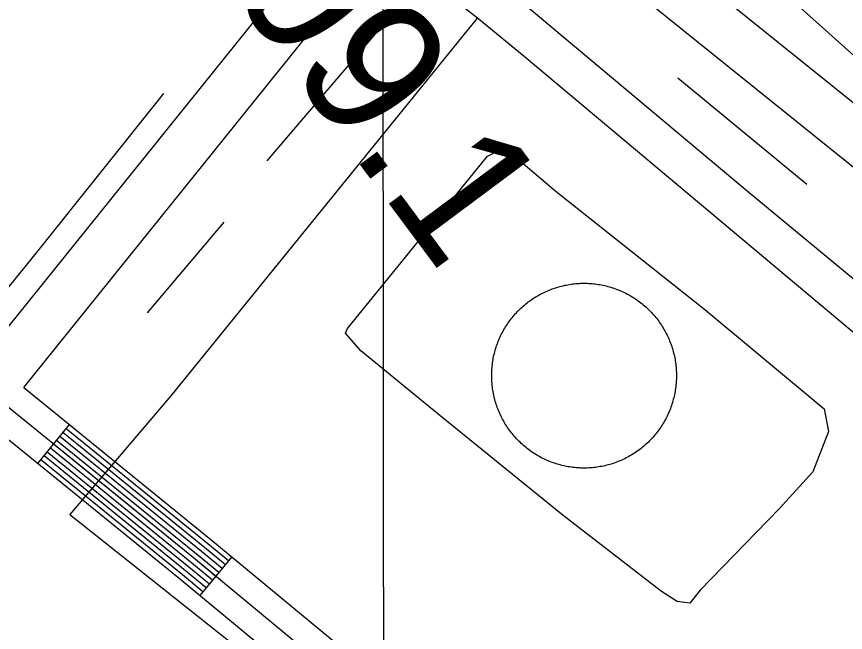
# Model space of a CAD drawing. Extents: x 3297753 to 3335611, y 652252 to 677623.
# Drawn here: x 3312167.8 to 3312663, y 659376.4 to 659744.3 of the extents above; entities that cross this region are included whole.
import ezdxf

# ---------------------------------------------------------------- set-up
doc = ezdxf.new("R2010")
doc.units = 0
for name, color, linetype in [('V-DOMW-TANK', 7, 'Continuous'), ('V-GRID-MAJR', 7, 'Continuous'), ('V-RIVR-RANG-IDEN', 7, 'Continuous'), ('V-ROAD-CNTR', 7, 'Continuous'), ('V-TOPO-SHOR', 7, 'Continuous'), ('V-UTIL-LINE', 7, 'Continuous')]:
    doc.layers.add(name, color=color, linetype=linetype)

msp = doc.modelspace()

# ---------------------------------------------------------------- linework, layer by layer
at = {"layer": 'V-DOMW-TANK'}
for points in [[(3312456.78, 659553.02), (3312457.19, 659553.89), (3312457.62, 659554.75), (3312458.06, 659555.61), (3312458.52, 659556.46), (3312458.99, 659557.3), (3312459.48, 659558.13), (3312459.98, 659558.95), (3312460.5, 659559.76), (3312461.03, 659560.57), (3312461.57, 659561.36), (3312462.13, 659562.15), (3312462.7, 659562.92), (3312463.29, 659563.69), (3312463.89, 659564.44), (3312464.5, 659565.19), (3312465.12, 659565.92), (3312465.76, 659566.64), (3312466.41, 659567.35), (3312467.07, 659568.06), (3312467.74, 659568.74), (3312468.43, 659569.42), (3312469.13, 659570.08), (3312469.83, 659570.74), (3312470.56, 659571.38), (3312471.29, 659572), (3312472.03, 659572.62), (3312472.78, 659573.22), (3312473.55, 659573.81), (3312474.32, 659574.38), (3312475.1, 659574.94), (3312475.9, 659575.49), (3312476.7, 659576.02), (3312477.51, 659576.54), (3312478.33, 659577.05), (3312479.16, 659577.54), (3312480, 659578.01), (3312480.84, 659578.47), (3312481.7, 659578.92), (3312482.56, 659579.35), (3312483.43, 659579.77), (3312484.3, 659580.17), (3312485.19, 659580.55), (3312486.07, 659580.92), (3312486.97, 659581.28), (3312487.87, 659581.62), (3312488.78, 659581.94), (3312489.69, 659582.25), (3312490.61, 659582.54), (3312491.53, 659582.82), (3312492.46, 659583.08), (3312493.39, 659583.32), (3312494.33, 659583.54), (3312495.27, 659583.76), (3312496.21, 659583.95), (3312497.16, 659584.13), (3312498.11, 659584.29), (3312499.06, 659584.43), (3312500.02, 659584.56), (3312500.97, 659584.67), (3312501.93, 659584.76), (3312502.89, 659584.84), (3312503.86, 659584.9), (3312504.82, 659584.95), (3312505.78, 659584.97), (3312506.74, 659584.98), (3312507.71, 659584.98), (3312508.67, 659584.95), (3312509.63, 659584.91), (3312510.6, 659584.85), (3312511.56, 659584.78), (3312512.51, 659584.69), (3312513.47, 659584.58), (3312514.43, 659584.46), (3312515.38, 659584.32), (3312516.33, 659584.16), (3312517.28, 659583.99), (3312518.22, 659583.8), (3312519.16, 659583.59), (3312520.1, 659583.37), (3312521.03, 659583.13), (3312521.96, 659582.87), (3312522.88, 659582.6), (3312523.8, 659582.31), (3312524.72, 659582.01), (3312525.63, 659581.69), (3312526.53, 659581.35), (3312527.43, 659581), (3312528.32, 659580.63), (3312529.2, 659580.25), (3312530.08, 659579.85), (3312530.95, 659579.44), (3312531.81, 659579.01), (3312532.67, 659578.57), (3312533.52, 659578.11), (3312534.35, 659577.64), (3312535.19, 659577.15), (3312536.01, 659576.65), (3312536.82, 659576.13), (3312537.63, 659575.6), (3312538.42, 659575.06)], [(3312538.42, 659575.06), (3312539.21, 659574.5), (3312539.98, 659573.93), (3312540.75, 659573.34), (3312541.5, 659572.74), (3312542.25, 659572.14), (3312542.98, 659571.51), (3312543.7, 659570.87), (3312544.42, 659570.22), (3312545.12, 659569.57), (3312545.8, 659568.89), (3312546.48, 659568.2), (3312547.14, 659567.51), (3312547.8, 659566.8), (3312548.44, 659566.07), (3312549.06, 659565.34), (3312549.68, 659564.6), (3312550.28, 659563.85), (3312550.87, 659563.08), (3312551.44, 659562.31), (3312552, 659561.53), (3312552.55, 659560.74), (3312553.08, 659559.93), (3312553.6, 659559.12), (3312554.11, 659558.3), (3312554.6, 659557.47), (3312555.07, 659556.64), (3312555.54, 659555.79), (3312555.98, 659554.94), (3312556.41, 659554.07), (3312556.83, 659553.2), (3312557.23, 659552.33), (3312557.61, 659551.45), (3312557.98, 659550.56), (3312558.34, 659549.66), (3312558.68, 659548.76), (3312559, 659547.85), (3312559.31, 659546.94), (3312559.6, 659546.02), (3312559.88, 659545.1), (3312560.14, 659544.17), (3312560.38, 659543.24), (3312560.6, 659542.3), (3312560.81, 659541.36), (3312561.01, 659540.42), (3312561.19, 659539.47), (3312561.35, 659538.52), (3312561.49, 659537.57), (3312561.62, 659536.61), (3312561.73, 659535.66), (3312561.82, 659534.7), (3312561.9, 659533.74), (3312561.96, 659532.78), (3312562.01, 659531.81), (3312562.03, 659530.85), (3312562.04, 659529.89), (3312562.03, 659528.92), (3312562.01, 659527.96), (3312561.97, 659527), (3312561.92, 659526.04), (3312561.84, 659525.08)], [(3312492.66, 659476.44), (3312491.73, 659476.7), (3312490.8, 659476.97), (3312489.89, 659477.26), (3312488.97, 659477.56), (3312488.06, 659477.88), (3312487.16, 659478.22), (3312486.26, 659478.57), (3312485.37, 659478.94), (3312484.49, 659479.32), (3312483.61, 659479.72), (3312482.74, 659480.13), (3312481.88, 659480.56), (3312481.02, 659481), (3312480.17, 659481.46), (3312479.33, 659481.93), (3312478.5, 659482.42), (3312477.68, 659482.92), (3312476.87, 659483.44), (3312476.06, 659483.97), (3312475.27, 659484.51), (3312474.48, 659485.07), (3312473.71, 659485.64), (3312472.94, 659486.23), (3312472.19, 659486.83), (3312471.44, 659487.44), (3312470.71, 659488.06), (3312469.99, 659488.7), (3312469.28, 659489.35), (3312468.58, 659490.01), (3312467.89, 659490.68), (3312467.21, 659491.37), (3312466.55, 659492.07), (3312465.89, 659492.78), (3312465.25, 659493.5), (3312464.63, 659494.23), (3312464.01, 659494.97), (3312463.41, 659495.72), (3312462.83, 659496.49), (3312462.25, 659497.26), (3312461.69, 659498.04), (3312461.14, 659498.83), (3312460.61, 659499.64), (3312460.09, 659500.45), (3312459.58, 659501.27), (3312459.09, 659502.1), (3312458.62, 659502.94), (3312458.16, 659503.78), (3312457.71, 659504.64), (3312457.28, 659505.5), (3312456.86, 659506.37), (3312456.46, 659507.24), (3312456.08, 659508.12), (3312455.71, 659509.01), (3312455.35, 659509.91), (3312455.01, 659510.81), (3312454.69, 659511.72), (3312454.38, 659512.63), (3312454.09, 659513.55), (3312453.81, 659514.47), (3312453.56, 659515.4), (3312453.31, 659516.33), (3312453.09, 659517.27), (3312452.88, 659518.21), (3312452.68, 659519.15), (3312452.5, 659520.1), (3312452.34, 659521.05), (3312452.2, 659522), (3312452.07, 659522.96), (3312451.96, 659523.92), (3312451.87, 659524.87), (3312451.79, 659525.83), (3312451.73, 659526.79), (3312451.69, 659527.76), (3312451.66, 659528.72), (3312451.65, 659529.68), (3312451.66, 659530.65), (3312451.68, 659531.61), (3312451.72, 659532.57), (3312451.78, 659533.53), (3312451.85, 659534.49), (3312451.94, 659535.45), (3312452.05, 659536.41), (3312452.17, 659537.37), (3312452.31, 659538.32), (3312452.47, 659539.27), (3312452.64, 659540.22), (3312452.83, 659541.16), (3312453.04, 659542.1), (3312453.26, 659543.04), (3312453.5, 659543.97), (3312453.76, 659544.9), (3312454.03, 659545.82), (3312454.32, 659546.75), (3312454.62, 659547.66), (3312454.94, 659548.57), (3312455.28, 659549.47), (3312455.63, 659550.37), (3312456, 659551.26), (3312456.38, 659552.14), (3312456.78, 659553.02)], [(3312561.84, 659525.08), (3312561.75, 659524.12), (3312561.64, 659523.16), (3312561.52, 659522.2), (3312561.38, 659521.25), (3312561.22, 659520.3), (3312561.05, 659519.35), (3312560.86, 659518.41), (3312560.65, 659517.47), (3312560.43, 659516.53), (3312560.18, 659515.6), (3312559.93, 659514.67), (3312559.66, 659513.74), (3312559.37, 659512.83), (3312559.07, 659511.91), (3312558.75, 659511), (3312558.41, 659510.1), (3312558.06, 659509.2), (3312557.69, 659508.31), (3312557.31, 659507.43), (3312556.91, 659506.55), (3312556.5, 659505.68), (3312556.07, 659504.82), (3312555.63, 659503.96), (3312555.17, 659503.11), (3312554.7, 659502.28), (3312554.21, 659501.44), (3312553.71, 659500.62), (3312553.19, 659499.81), (3312552.66, 659499.01), (3312552.12, 659498.21), (3312551.56, 659497.42), (3312550.99, 659496.65), (3312550.4, 659495.88), (3312549.81, 659495.13), (3312549.19, 659494.39), (3312548.57, 659493.65), (3312547.93, 659492.93), (3312547.28, 659492.22), (3312546.62, 659491.52), (3312545.95, 659490.83), (3312545.26, 659490.15), (3312544.56, 659489.49), (3312543.85, 659488.83), (3312543.14, 659488.2), (3312542.4, 659487.57), (3312541.66, 659486.95), (3312540.91, 659486.35), (3312540.15, 659485.77), (3312539.37, 659485.19), (3312538.59, 659484.63), (3312537.8, 659484.08), (3312536.99, 659483.55), (3312536.18, 659483.03), (3312535.36, 659482.53), (3312534.53, 659482.04), (3312533.69, 659481.56), (3312532.85, 659481.1), (3312531.99, 659480.65), (3312531.13, 659480.22), (3312530.27, 659479.81), (3312529.39, 659479.4), (3312528.51, 659479.02), (3312527.62, 659478.65), (3312526.72, 659478.29), (3312525.82, 659477.95), (3312524.91, 659477.63), (3312524, 659477.32), (3312523.08, 659477.03), (3312522.16, 659476.76), (3312521.23, 659476.49), (3312520.3, 659476.26), (3312519.36, 659476.03), (3312518.42, 659475.82), (3312517.48, 659475.62), (3312516.53, 659475.45), (3312515.58, 659475.29), (3312514.63, 659475.14), (3312513.67, 659475.01), (3312512.72, 659474.9), (3312511.76, 659474.81), (3312510.8, 659474.73), (3312509.83, 659474.67), (3312508.87, 659474.63), (3312507.91, 659474.6), (3312506.95, 659474.59), (3312505.98, 659474.59), (3312505.02, 659474.62), (3312504.06, 659474.66), (3312503.1, 659474.72), (3312502.14, 659474.79), (3312501.18, 659474.88), (3312500.22, 659474.99), (3312499.27, 659475.11), (3312498.31, 659475.25), (3312497.36, 659475.41), (3312496.41, 659475.58), (3312495.47, 659475.78), (3312494.53, 659475.98), (3312493.59, 659476.2), (3312492.66, 659476.44)]]:
    msp.add_lwpolyline(points, dxfattribs=at)
at = {"layer": 'V-GRID-MAJR'}
msp.add_spline([(3312388.66, 657641.31), (3312386.02, 660668.95), (3312380.73, 666730.37), (3312375.44, 672791.81), (3312372.79, 675825.6)], degree=3, dxfattribs=at)
at = {"layer": 'V-ROAD-CNTR'}
for p, q in [((3312199.29, 659500.66), (3312180.38, 659477.37)), ((3312296.35, 659421.68), (3312277.23, 659398.57))]:
    msp.add_line(p, q, dxfattribs=at)
for points in [[(3312450.06, 659868.08), (3312475.63, 659847.54), (3313270.05, 659208.68), (3313288.62, 659190.94), (3313299.47, 659173.05)], [(3311518.23, 659786.04), (3311553.72, 659757.27), (3312013.06, 659385.35), (3312017.12, 659383.17), (3312019.53, 659384.21), (3312026.98, 659390.37), (3312407.86, 659863.5)], [(3312172.07, 659522.76), (3312431.25, 659844.71)], [(3312431.25, 659844.71), (3312456.84, 659824.16), (3313220.75, 659209.83)], [(3312172.07, 659522.76), (3312283.94, 659431.95), (3312408.33, 659329.05), (3312443.37, 659304.78), (3312470.06, 659290.76), (3312511.67, 659273.38), (3312552.17, 659257.61), (3312589.02, 659238.63), (3312622.35, 659219.3), (3312653.05, 659204.4), (3312679, 659189.39), (3312702.5, 659180.26), (3312726.96, 659173.99), (3312756.34, 659180.46), (3312780.52, 659193.13), (3312850.37, 659243.06), (3312902.81, 659277.56), (3312934.37, 659297.05), (3312961.74, 659317.96)], [(3312151.02, 659520.53), (3312274.43, 659420.35), (3312399.26, 659317.08), (3312435.58, 659291.93), (3312463.67, 659277.17), (3312506.06, 659259.47), (3312546, 659243.91), (3312581.82, 659225.46), (3312615.31, 659206.05), (3312646.01, 659191.14), (3312672.49, 659175.83), (3312697.9, 659165.95), (3312726.7, 659158.57), (3312761.53, 659166.24), (3312788.4, 659180.33), (3312858.86, 659230.69), (3312910.87, 659264.91), (3312942.88, 659284.68), (3312970.84, 659306.04)], [(3312153.26, 659499.39), (3312264.92, 659408.75), (3312390.2, 659305.12), (3312427.8, 659279.07), (3312457.27, 659263.58), (3312500.44, 659245.55), (3312539.83, 659230.22), (3312574.62, 659212.3), (3312608.26, 659192.8), (3312638.97, 659177.89), (3312665.98, 659162.27), (3312693.3, 659151.65), (3312726.44, 659143.15), (3312766.72, 659152.02), (3312796.28, 659167.53), (3312867.35, 659218.32), (3312918.94, 659252.26), (3312951.39, 659272.31), (3312979.95, 659294.11)], [(3312197.4, 659498.33), (3312282.04, 659429.63), (3312294.44, 659419.37)], [(3312193.62, 659493.67), (3312278.23, 659424.99), (3312290.62, 659414.75)], [(3312195.51, 659496), (3312280.14, 659427.31), (3312292.53, 659417.06)], [(3312189.84, 659489.02), (3312274.43, 659420.35), (3312286.79, 659410.12)], [(3312191.73, 659491.35), (3312276.33, 659422.67), (3312288.71, 659412.43)], [(3312186.06, 659484.36), (3312270.63, 659415.71), (3312282.97, 659405.5)], [(3312187.95, 659486.69), (3312272.53, 659418.03), (3312284.88, 659407.81)], [(3312182.27, 659479.7), (3312266.83, 659411.07), (3312279.14, 659400.88)], [(3312184.17, 659482.03), (3312268.73, 659413.39), (3312281.06, 659403.19)]]:
    msp.add_lwpolyline(points, dxfattribs=at)
at = {"layer": 'V-TOPO-SHOR'}
for p, q in [((3312639.87, 659644.08), (3312562.88, 659707.43)), ((3312291.67, 659621.49), (3312245.76, 659567.28))]:
    msp.add_line(p, q, dxfattribs=at)
for points in [[(3312680.17, 659842.68), (3312631.49, 659779.7), (3312623.62, 659765.5), (3312628.41, 659756.59), (3312693.18, 659698.53), (3312789.66, 659625.67), (3312801.3, 659616.88)], [(3312451.7, 659821.01), (3312442.27, 659809.19), (3312384.43, 659736.73), (3312317.36, 659658.11)], [(3312255.56, 659698.41), (3312180.28, 659604.07), (3312060.57, 659456.71), (3312014.69, 659401.37)], [(3312553.17, 659400.96), (3312493.29, 659447.08), (3312420.58, 659506.02), (3312373.38, 659544.6), (3312364.38, 659555.27), (3312365.44, 659557.94), (3312394.91, 659594.3), (3312449.13, 659660.83), (3312454.7, 659663.64), (3312463.81, 659662.03), (3312490.14, 659639.8), (3312579.05, 659569.27), (3312650.26, 659509.91), (3312652.93, 659496.4), (3312643.47, 659472.35), (3312623.38, 659450.24), (3312576.16, 659401.65), (3312569.98, 659393.92), (3312562.41, 659394.82), (3312553.17, 659400.96)]]:
    msp.add_lwpolyline(points, dxfattribs=at)
at = {"layer": 'V-UTIL-LINE'}
for points in [[(3312421.21, 659793.69), (3312605.44, 659639.17), (3312851.63, 659435.77), (3312968.38, 659577.87), (3313214.75, 659887.82)], [(3313182.04, 659812.01), (3313079.61, 659686.41), (3312906.22, 659473.76), (3312852.67, 659423.67), (3312976.91, 659323.04), (3312973.75, 659318.83), (3312842.59, 659419), (3312667.07, 659556.15), (3312471.06, 659720.36), (3312443.13, 659743.34), (3312364.57, 659804.69)], [(3312586.77, 659141.96), (3312442.63, 659253.75), (3312199.57, 659446.59), (3312260.08, 659517.82), (3312443.13, 659743.34)]]:
    msp.add_lwpolyline(points, dxfattribs=at)

# ---------------------------------------------------------------- texts
at = {"layer": 'V-RIVR-RANG-IDEN'}
msp.add_text('R-209.1', height=83, rotation=306.6509, dxfattribs=at).set_placement((3312186.35, 659906.58))

doc.saveas('drawing.dxf')
